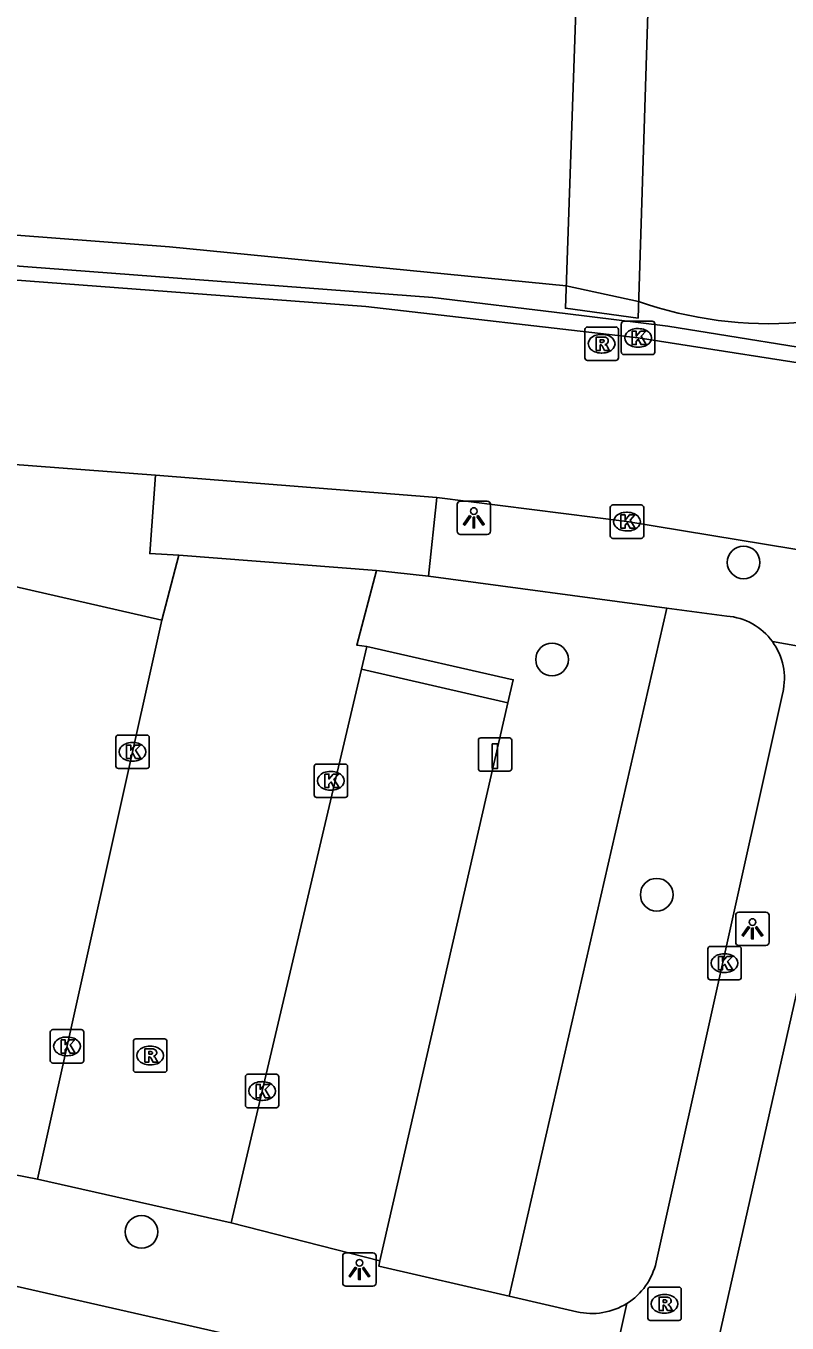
# Model space of a CAD drawing. Extents: x 163686 to 164493, y 382719 to 383870.
# Drawn here: x 164034.01 to 164056.79, y 383657.6 to 383696.44 of the extents above; entities that cross this region are included whole.
import ezdxf

# ---------------------------------------------------------------- set-up
doc = ezdxf.new("R2010")
doc.units = 0
for name, color, linetype in [('IMGEO_Boom', 7, 'Continuous'), ('IMGEO_Dek', 7, 'Continuous'), ('IMGEO_Groenvoorziening', 7, 'Continuous'), ('IMGEO_Kolk', 7, 'Continuous'), ('IMGEO_Laadpaal', 7, 'Continuous'), ('IMGEO_Lichtpunt', 7, 'Continuous'), ('IMGEO_Parkeervlak_open', 7, 'Continuous'), ('IMGEO_Rijbaan_lokaal_open', 7, 'Continuous'), ('IMGEO_Rioolput', 7, 'Continuous'), ('IMGEO_Voetpad_open', 7, 'Continuous')]:
    doc.layers.add(name, color=color, linetype=linetype)

msp = doc.modelspace()

# ---------------------------------------------------------------- linework, layer by layer
at = {"layer": 'IMGEO_Boom'}
for centre in [(164055.485, 383680.377), (164049.753, 383677.469), (164052.885, 383670.429), (164037.467, 383660.333)]:
    msp.add_circle(centre, 0.489, dxfattribs=at)
at = {"layer": 'IMGEO_Dek'}
msp.add_lwpolyline([(164052.651, 383697.773), (164050.493, 383697.767), (164050.152, 383687.984), (164052.328, 383687.689)], close=True, dxfattribs=at)
at = {"layer": 'IMGEO_Groenvoorziening'}
for points in [[(164052.345, 383688.185), (164050.175, 383688.655), (164038.308, 383689.82), (164008.862, 383692.068), (163994.067, 383693.289), (163968.93, 383694.886), (163946.267, 383696.593)], [(164053.188, 383679.011), (164048.466, 383658.409)]]:
    msp.add_lwpolyline(points, dxfattribs=at)
msp.add_arc((164056.254, 383699.389), 11.866, 250.7691, 297.7953, dxfattribs=at)
at = {"layer": 'IMGEO_Kolk'}
for p, q in [((164051.827, 383686.671), (164051.827, 383687.523)), ((164051.902, 383687.597), (164052.754, 383687.597)), ((164052.315, 383687.377), (164052.34, 383687.377)), ((164052.828, 383687.523), (164052.828, 383686.671)), ((164052.754, 383686.597), (164051.902, 383686.597)), ((164052.338, 383686.817), (164052.313, 383686.817)), ((164051.495, 383681.171), (164051.495, 383682.023)), ((164051.57, 383682.097), (164052.422, 383682.097)), ((164051.983, 383681.877), (164052.008, 383681.877)), ((164052.496, 383682.023), (164052.496, 383681.171)), ((164052.422, 383681.097), (164051.57, 383681.097)), ((164052.006, 383681.317), (164051.981, 383681.317)), ((164036.701, 383674.28), (164036.701, 383675.132)), ((164036.776, 383675.206), (164037.628, 383675.206)), ((164037.189, 383674.986), (164037.214, 383674.986)), ((164037.702, 383675.132), (164037.702, 383674.28)), ((164037.628, 383674.206), (164036.776, 383674.206)), ((164037.212, 383674.426), (164037.187, 383674.426)), ((164042.634, 383673.413), (164042.634, 383674.265)), ((164042.709, 383674.339), (164043.561, 383674.339)), ((164043.122, 383674.119), (164043.147, 383674.119)), ((164043.635, 383674.265), (164043.635, 383673.413)), ((164043.561, 383673.339), (164042.709, 383673.339)), ((164043.145, 383673.559), (164043.12, 383673.559)), ((164054.415, 383667.955), (164054.415, 383668.807)), ((164054.49, 383668.881), (164055.342, 383668.881)), ((164055.416, 383668.807), (164055.416, 383667.955)), ((164054.903, 383668.661), (164054.928, 383668.661)), ((164054.926, 383668.101), (164054.901, 383668.101)), ((164055.342, 383667.881), (164054.49, 383667.881)), ((164034.814, 383666.388), (164035.666, 383666.388)), ((164034.739, 383665.462), (164034.739, 383666.314)), ((164035.227, 383666.168), (164035.252, 383666.168)), ((164035.74, 383666.314), (164035.74, 383665.462)), ((164035.25, 383665.608), (164035.225, 383665.608)), ((164035.666, 383665.388), (164034.814, 383665.388)), ((164040.577, 383664.125), (164040.577, 383664.977)), ((164040.652, 383665.051), (164041.504, 383665.051)), ((164041.065, 383664.831), (164041.09, 383664.831)), ((164041.578, 383664.977), (164041.578, 383664.125)), ((164041.504, 383664.051), (164040.652, 383664.051)), ((164041.088, 383664.271), (164041.063, 383664.271))]:
    msp.add_line(p, q, dxfattribs=at)
for points in [[(164051.827, 383686.671), (164051.827, 383687.523)], [(164051.902, 383687.597), (164052.754, 383687.597)], [(164052.828, 383687.523), (164052.828, 383686.671)], [(164052.148, 383687.297), (164052.271, 383687.297), (164052.271, 383687.146), (164052.401, 383687.297), (164052.565, 383687.297), (164052.419, 383687.146), (164052.572, 383686.897), (164052.42, 383686.897), (164052.335, 383687.061), (164052.271, 383686.994), (164052.271, 383686.897), (164052.148, 383686.897), (164052.148, 383687.297)], [(164052.754, 383686.597), (164051.902, 383686.597)], [(164051.495, 383681.171), (164051.495, 383682.023)], [(164051.57, 383682.097), (164052.422, 383682.097)], [(164052.496, 383682.023), (164052.496, 383681.171)], [(164051.816, 383681.797), (164051.939, 383681.797), (164051.939, 383681.646), (164052.069, 383681.797), (164052.233, 383681.797), (164052.087, 383681.646), (164052.24, 383681.397), (164052.088, 383681.397), (164052.003, 383681.561), (164051.939, 383681.494), (164051.939, 383681.397), (164051.816, 383681.397), (164051.816, 383681.797)], [(164052.422, 383681.097), (164051.57, 383681.097)], [(164036.701, 383674.28), (164036.701, 383675.132)], [(164036.776, 383675.206), (164037.628, 383675.206)], [(164037.022, 383674.906), (164037.145, 383674.906), (164037.145, 383674.755), (164037.275, 383674.906), (164037.439, 383674.906), (164037.293, 383674.755), (164037.446, 383674.506), (164037.294, 383674.506), (164037.209, 383674.67), (164037.145, 383674.603), (164037.145, 383674.506), (164037.022, 383674.506), (164037.022, 383674.906)], [(164037.702, 383675.132), (164037.702, 383674.28)], [(164037.628, 383674.206), (164036.776, 383674.206)], [(164042.634, 383673.413), (164042.634, 383674.265)], [(164042.709, 383674.339), (164043.561, 383674.339)], [(164043.635, 383674.265), (164043.635, 383673.413)], [(164042.955, 383674.039), (164043.078, 383674.039), (164043.078, 383673.888), (164043.208, 383674.039), (164043.372, 383674.039), (164043.226, 383673.888), (164043.379, 383673.639), (164043.227, 383673.639), (164043.142, 383673.803), (164043.078, 383673.736), (164043.078, 383673.639), (164042.955, 383673.639), (164042.955, 383674.039)], [(164043.561, 383673.339), (164042.709, 383673.339)], [(164054.415, 383667.955), (164054.415, 383668.807)], [(164054.49, 383668.881), (164055.342, 383668.881)], [(164055.416, 383668.807), (164055.416, 383667.955)], [(164054.736, 383668.581), (164054.859, 383668.581), (164054.859, 383668.43), (164054.989, 383668.581), (164055.153, 383668.581), (164055.007, 383668.43), (164055.16, 383668.181), (164055.008, 383668.181), (164054.923, 383668.345), (164054.859, 383668.278), (164054.859, 383668.181), (164054.736, 383668.181), (164054.736, 383668.581)], [(164055.342, 383667.881), (164054.49, 383667.881)], [(164034.814, 383666.388), (164035.666, 383666.388)], [(164034.739, 383665.462), (164034.739, 383666.314)], [(164035.06, 383666.088), (164035.183, 383666.088), (164035.183, 383665.937), (164035.313, 383666.088), (164035.477, 383666.088), (164035.331, 383665.937), (164035.484, 383665.688), (164035.332, 383665.688), (164035.247, 383665.852), (164035.183, 383665.785), (164035.183, 383665.688), (164035.06, 383665.688), (164035.06, 383666.088)], [(164035.74, 383666.314), (164035.74, 383665.462)], [(164035.666, 383665.388), (164034.814, 383665.388)], [(164040.577, 383664.125), (164040.577, 383664.977)], [(164040.652, 383665.051), (164041.504, 383665.051)], [(164041.578, 383664.977), (164041.578, 383664.125)], [(164040.898, 383664.751), (164041.021, 383664.751), (164041.021, 383664.6), (164041.151, 383664.751), (164041.315, 383664.751), (164041.169, 383664.6), (164041.322, 383664.351), (164041.17, 383664.351), (164041.085, 383664.515), (164041.021, 383664.448), (164041.021, 383664.351), (164040.898, 383664.351), (164040.898, 383664.751)], [(164041.504, 383664.051), (164040.652, 383664.051)]]:
    msp.add_lwpolyline(points, dxfattribs=at)
for centre, start, end in [((164051.904, 383687.521), 91.552, 178.448), ((164051.904, 383687.521), 91.552, 178.448), ((164052.752, 383687.521), 1.552, 88.448), ((164052.752, 383687.521), 1.552, 88.448), ((164051.904, 383686.673), 181.552, 268.448), ((164051.904, 383686.673), 181.552, 268.448), ((164052.752, 383686.673), 271.552, 358.448), ((164052.752, 383686.673), 271.552, 358.448), ((164051.572, 383682.021), 91.552, 178.448), ((164051.572, 383682.021), 91.552, 178.448), ((164052.42, 383682.021), 1.552, 88.448), ((164052.42, 383682.021), 1.552, 88.448), ((164051.572, 383681.173), 181.552, 268.448), ((164051.572, 383681.173), 181.552, 268.448), ((164052.42, 383681.173), 271.552, 358.448), ((164052.42, 383681.173), 271.552, 358.448), ((164036.778, 383675.13), 91.552, 178.448), ((164036.778, 383675.13), 91.552, 178.448), ((164037.626, 383675.13), 1.552, 88.448), ((164037.626, 383675.13), 1.552, 88.448), ((164036.778, 383674.282), 181.552, 268.448), ((164036.778, 383674.282), 181.552, 268.448), ((164037.626, 383674.282), 271.552, 358.448), ((164037.626, 383674.282), 271.552, 358.448), ((164042.711, 383674.263), 91.552, 178.448), ((164042.711, 383674.263), 91.552, 178.448), ((164043.559, 383674.263), 1.552, 88.448), ((164043.559, 383674.263), 1.552, 88.448), ((164042.711, 383673.415), 181.552, 268.448), ((164042.711, 383673.415), 181.552, 268.448), ((164043.559, 383673.415), 271.552, 358.448), ((164043.559, 383673.415), 271.552, 358.448), ((164054.492, 383668.805), 91.552, 178.448), ((164054.492, 383668.805), 91.552, 178.448), ((164055.34, 383668.805), 1.552, 88.448), ((164055.34, 383668.805), 1.552, 88.448), ((164054.492, 383667.957), 181.552, 268.448), ((164054.492, 383667.957), 181.552, 268.448), ((164055.34, 383667.957), 271.552, 358.448), ((164055.34, 383667.957), 271.552, 358.448), ((164034.816, 383666.312), 91.552, 178.448), ((164034.816, 383666.312), 91.552, 178.448), ((164035.664, 383666.312), 1.552, 88.448), ((164035.664, 383666.312), 1.552, 88.448), ((164034.816, 383665.464), 181.552, 268.448), ((164034.816, 383665.464), 181.552, 268.448), ((164035.664, 383665.464), 271.552, 358.448), ((164035.664, 383665.464), 271.552, 358.448), ((164040.654, 383664.975), 91.552, 178.448), ((164040.654, 383664.975), 91.552, 178.448), ((164041.502, 383664.975), 1.552, 88.448), ((164041.502, 383664.975), 1.552, 88.448), ((164040.654, 383664.127), 181.552, 268.448), ((164040.654, 383664.127), 181.552, 268.448), ((164041.502, 383664.127), 271.552, 358.448), ((164041.502, 383664.127), 271.552, 358.448)]:
    msp.add_arc(centre, 0.0765, start, end, dxfattribs=at)
for centre, major_axis, ratio, start_param, end_param in [((164052.314, 383687.097), (-0.387, 0.002), 0.722429, 4.712389, 7.853982), ((164052.339, 383687.097), (-0.39, 0.002), 0.717154, 1.570796, 4.712389), ((164051.982, 383681.597), (-0.387, 0.002), 0.722429, 4.712389, 7.853982), ((164052.007, 383681.597), (-0.39, 0.002), 0.717154, 1.570796, 4.712389), ((164037.188, 383674.706), (-0.387, 0.002), 0.722429, 4.712389, 7.853982), ((164037.213, 383674.706), (-0.39, 0.002), 0.717154, 1.570796, 4.712389), ((164043.121, 383673.839), (-0.387, 0.002), 0.722429, 4.712389, 7.853982), ((164043.146, 383673.839), (-0.39, 0.002), 0.717154, 1.570796, 4.712389), ((164054.902, 383668.381), (-0.387, 0.002), 0.722429, 4.712389, 7.853982), ((164054.927, 383668.381), (-0.39, 0.002), 0.717154, 1.570796, 4.712389), ((164035.226, 383665.888), (-0.387, 0.002), 0.722429, 4.712389, 7.853982), ((164035.251, 383665.888), (-0.39, 0.002), 0.717154, 1.570796, 4.712389), ((164041.064, 383664.551), (-0.387, 0.002), 0.722429, 4.712389, 7.853982), ((164041.089, 383664.551), (-0.39, 0.002), 0.717154, 1.570796, 4.712389)]:
    msp.add_ellipse(centre, major_axis=major_axis, ratio=ratio, start_param=start_param, end_param=end_param, dxfattribs=at)
at = {"layer": 'IMGEO_Laadpaal'}
for p, q in [((164047.548, 383675.043), (164047.548, 383674.202)), ((164047.548, 383675.043), (164047.548, 383674.202)), ((164048.464, 383675.127), (164047.623, 383675.127)), ((164048.464, 383675.127), (164047.623, 383675.127)), ((164048.548, 383674.211), (164048.548, 383675.052)), ((164048.548, 383674.211), (164048.548, 383675.052)), ((164047.632, 383674.127), (164048.473, 383674.127)), ((164047.632, 383674.127), (164048.473, 383674.127))]:
    msp.add_line(p, q, dxfattribs=at)
msp.add_lwpolyline([(164047.963, 383674.94), (164048.123, 383674.94), (164048.123, 383674.207), (164047.963, 383674.207), (164047.963, 383674.94)], dxfattribs=at)
for centre, start, end in [((164047.626, 383675.049), 92.4484, 184.2845), ((164047.626, 383675.049), 92.4484, 184.2845), ((164048.47, 383675.049), 2.4484, 94.2845), ((164048.47, 383675.049), 2.4484, 94.2845), ((164047.626, 383674.205), 182.4484, 274.2845), ((164047.626, 383674.205), 182.4484, 274.2845), ((164048.47, 383674.205), 272.4484, 4.2845), ((164048.47, 383674.205), 272.4484, 4.2845)]:
    msp.add_arc(centre, 0.0779, start, end, dxfattribs=at)
at = {"layer": 'IMGEO_Lichtpunt'}
for p, q in [((164046.914, 383682.116), (164046.914, 383681.309)), ((164046.914, 383682.116), (164046.914, 383681.309)), ((164047.816, 383682.211), (164047.008, 383682.211)), ((164047.816, 383682.211), (164047.008, 383682.211)), ((164047.91, 383681.309), (164047.91, 383682.116)), ((164047.91, 383681.309), (164047.91, 383682.116)), ((164047.008, 383681.215), (164047.816, 383681.215)), ((164047.008, 383681.215), (164047.816, 383681.215)), ((164056.153, 383669.907), (164055.345, 383669.907)), ((164056.153, 383669.907), (164055.345, 383669.907)), ((164055.251, 383669.812), (164055.251, 383669.005)), ((164055.251, 383669.812), (164055.251, 383669.005)), ((164056.247, 383669.005), (164056.247, 383669.812)), ((164056.247, 383669.005), (164056.247, 383669.812)), ((164055.345, 383668.911), (164056.153, 383668.911)), ((164055.345, 383668.911), (164056.153, 383668.911)), ((164043.491, 383659.612), (164043.491, 383658.805)), ((164043.491, 383659.612), (164043.491, 383658.805)), ((164044.393, 383659.707), (164043.585, 383659.707)), ((164044.393, 383659.707), (164043.585, 383659.707)), ((164044.487, 383658.805), (164044.487, 383659.612)), ((164044.487, 383658.805), (164044.487, 383659.612)), ((164043.585, 383658.711), (164044.393, 383658.711)), ((164043.585, 383658.711), (164044.393, 383658.711))]:
    msp.add_line(p, q, dxfattribs=at)
for points in [[(164047.288, 383681.78), (164047.327, 383681.752), (164047.139, 383681.49), (164047.101, 383681.517), (164047.288, 383681.78)], [(164047.39, 383681.732), (164047.437, 383681.732), (164047.437, 383681.41), (164047.39, 383681.41), (164047.39, 383681.732)], [(164047.5, 383681.752), (164047.538, 383681.779), (164047.725, 383681.517), (164047.686, 383681.489), (164047.5, 383681.752)], [(164055.625, 383669.476), (164055.664, 383669.448), (164055.476, 383669.186), (164055.438, 383669.213), (164055.625, 383669.476)], [(164055.837, 383669.448), (164055.875, 383669.475), (164056.062, 383669.213), (164056.023, 383669.185), (164055.837, 383669.448)], [(164055.727, 383669.428), (164055.774, 383669.428), (164055.774, 383669.106), (164055.727, 383669.106), (164055.727, 383669.428)], [(164043.865, 383659.276), (164043.904, 383659.248), (164043.716, 383658.986), (164043.678, 383659.013), (164043.865, 383659.276)], [(164043.967, 383659.228), (164044.014, 383659.228), (164044.014, 383658.906), (164043.967, 383658.906), (164043.967, 383659.228)], [(164044.077, 383659.248), (164044.115, 383659.275), (164044.302, 383659.013), (164044.263, 383658.985), (164044.077, 383659.248)]]:
    msp.add_lwpolyline(points, dxfattribs=at)
for centre in [(164047.413, 383681.914), (164055.75, 383669.61), (164043.99, 383659.41)]:
    msp.add_circle(centre, 0.0994, dxfattribs=at)
for centre, start, end in [((164047.008, 383682.116), 90, 180), ((164047.008, 383682.116), 90, 180), ((164047.816, 383682.116), 0, 90), ((164047.816, 383682.116), 0, 90), ((164047.008, 383681.309), 180, 270), ((164047.008, 383681.309), 180, 270), ((164047.816, 383681.309), 270, 0), ((164047.816, 383681.309), 270, 360), ((164055.345, 383669.812), 90, 180), ((164055.345, 383669.812), 90, 180), ((164056.153, 383669.812), 0, 90), ((164056.153, 383669.812), 0, 90), ((164055.345, 383669.005), 180, 270), ((164055.345, 383669.005), 180, 270), ((164056.153, 383669.005), 270, 0), ((164056.153, 383669.005), 270, 360), ((164043.585, 383659.612), 90, 180), ((164043.585, 383659.612), 90, 180), ((164044.393, 383659.612), 0, 90), ((164044.393, 383659.612), 0, 90), ((164043.585, 383658.805), 180, 270), ((164043.585, 383658.805), 180, 270), ((164044.393, 383658.805), 270, 0), ((164044.393, 383658.805), 270, 360)]:
    msp.add_arc(centre, 0.0946, start, end, dxfattribs=at)
at = {"layer": 'IMGEO_Parkeervlak_open'}
msp.add_lwpolyline([(164044.604, 383659.469), (164048.433, 383676.174)], dxfattribs=at)
at = {"layer": 'IMGEO_Rijbaan_lokaal_open'}
for points in [[(164022.242, 383689.694), (164044.177, 383688.038), (164052.328, 383687.097), (164058.842, 383686.082), (164064.706, 383684.963), (164070.503, 383683.65), (164078.486, 383681.595), (164085.194, 383679.443), (164091.011, 383677.316), (164096.777, 383675.011)], [(164037.891, 383682.992), (164021.843, 383684.203)], [(164037.891, 383682.992), (164037.713, 383680.639), (164038.583, 383680.59)], [(164046.308, 383682.319), (164037.891, 383682.992)], [(164046.308, 383682.319), (164046.052, 383679.965)], [(164061.141, 383680.092), (164051.996, 383681.597), (164046.308, 383682.319)], [(164038.583, 383680.59), (164038.08, 383678.644)], [(164038.583, 383680.59), (164044.496, 383680.134)], [(164044.214, 383677.855), (164043.91, 383677.899), (164044.496, 383680.134)], [(164044.496, 383680.134), (164046.052, 383679.965)], [(164038.08, 383678.644), (164034.358, 383661.915)], [(164044.054, 383677.176), (164044.214, 383677.855)], [(164040.147, 383660.606), (164044.054, 383677.176)], [(164040.147, 383660.606), (164034.358, 383661.915)]]:
    msp.add_lwpolyline(points, dxfattribs=at)
at = {"layer": 'IMGEO_Rioolput'}
for p, q in [((164050.737, 383686.498), (164050.737, 383687.35)), ((164050.812, 383687.424), (164051.664, 383687.424)), ((164051.738, 383687.35), (164051.738, 383686.498)), ((164051.225, 383687.204), (164051.25, 383687.204)), ((164051.248, 383686.644), (164051.223, 383686.644)), ((164051.664, 383686.424), (164050.812, 383686.424)), ((164037.227, 383665.186), (164037.227, 383666.038)), ((164037.302, 383666.112), (164038.154, 383666.112)), ((164038.228, 383666.038), (164038.228, 383665.186)), ((164037.715, 383665.892), (164037.74, 383665.892)), ((164037.738, 383665.332), (164037.713, 383665.332)), ((164038.154, 383665.112), (164037.302, 383665.112)), ((164052.619, 383657.754), (164052.619, 383658.606)), ((164052.694, 383658.68), (164053.546, 383658.68)), ((164053.62, 383658.606), (164053.62, 383657.754)), ((164053.107, 383658.46), (164053.132, 383658.46)), ((164053.13, 383657.9), (164053.105, 383657.9)), ((164053.546, 383657.68), (164052.694, 383657.68))]:
    msp.add_line(p, q, dxfattribs=at)
for points in [[(164050.737, 383686.498), (164050.737, 383687.35)], [(164050.812, 383687.424), (164051.664, 383687.424)], [(164051.738, 383687.35), (164051.738, 383686.498)], [(164051.326, 383687.122), (164051.074, 383687.124), (164051.074, 383686.724)], [(164051.252, 383687.043), (164051.198, 383687.043), (164051.198, 383686.962)], [(164051.198, 383686.962), (164051.25, 383686.962)], [(164051.074, 383686.724), (164051.198, 383686.724), (164051.198, 383686.886), (164051.209, 383686.886)], [(164051.256, 383686.857), (164051.327, 383686.724), (164051.467, 383686.724), (164051.402, 383686.85)], [(164051.664, 383686.424), (164050.812, 383686.424)], [(164037.227, 383665.186), (164037.227, 383666.038)], [(164037.302, 383666.112), (164038.154, 383666.112)], [(164038.228, 383666.038), (164038.228, 383665.186)], [(164037.816, 383665.81), (164037.564, 383665.812), (164037.564, 383665.412)], [(164037.564, 383665.412), (164037.688, 383665.412), (164037.688, 383665.574), (164037.699, 383665.574)], [(164037.742, 383665.731), (164037.688, 383665.731), (164037.688, 383665.65)], [(164037.688, 383665.65), (164037.74, 383665.65)], [(164037.746, 383665.545), (164037.817, 383665.412), (164037.957, 383665.412), (164037.892, 383665.538)], [(164038.154, 383665.112), (164037.302, 383665.112)], [(164052.619, 383657.754), (164052.619, 383658.606)], [(164052.694, 383658.68), (164053.546, 383658.68)], [(164053.62, 383658.606), (164053.62, 383657.754)], [(164053.208, 383658.378), (164052.956, 383658.38), (164052.956, 383657.98)], [(164053.134, 383658.299), (164053.08, 383658.299), (164053.08, 383658.218)], [(164053.08, 383658.218), (164053.132, 383658.218)], [(164052.956, 383657.98), (164053.08, 383657.98), (164053.08, 383658.142), (164053.091, 383658.142)], [(164053.138, 383658.113), (164053.209, 383657.98), (164053.349, 383657.98), (164053.284, 383658.106)], [(164053.546, 383657.68), (164052.694, 383657.68)]]:
    msp.add_lwpolyline(points, dxfattribs=at)
for centre, radius, start, end in [((164050.814, 383687.348), 0.0765, 91.552, 178.448), ((164050.814, 383687.348), 0.0765, 91.552, 178.448), ((164051.662, 383687.348), 0.0765, 1.552, 88.448), ((164051.662, 383687.348), 0.0765, 1.552, 88.448), ((164051.234, 383687.151), 0.19, 274.7715, 282.9687), ((164051.258, 383686.947), 0.0964, 77.0061, 93.1865), ((164051.272, 383687.004), 0.0378, 276.6634, 79.6772), ((164051.325, 383687.012), 0.109, 350.3612, 89.416), ((164051.323, 383687.012), 0.112, 277.5842, 350.9817), ((164051.208, 383686.833), 0.0533, 26.0293, 88.6989), ((164051.307, 383686.797), 0.108, 29.5134, 73.7905), ((164050.814, 383686.5), 0.0765, 181.552, 268.448), ((164050.814, 383686.5), 0.0765, 181.552, 268.448), ((164051.662, 383686.5), 0.0765, 271.552, 358.448), ((164051.662, 383686.5), 0.0765, 271.552, 358.448), ((164037.304, 383666.036), 0.0765, 91.552, 178.448), ((164037.304, 383666.036), 0.0765, 91.552, 178.448), ((164038.152, 383666.036), 0.0765, 1.552, 88.448), ((164038.152, 383666.036), 0.0765, 1.552, 88.448), ((164037.698, 383665.521), 0.0533, 26.0293, 88.6989), ((164037.724, 383665.839), 0.19, 274.7715, 282.9687), ((164037.748, 383665.635), 0.0964, 77.0061, 93.1865), ((164037.762, 383665.692), 0.0378, 276.6634, 79.6772), ((164037.815, 383665.7), 0.109, 350.3612, 89.416), ((164037.813, 383665.7), 0.112, 277.5842, 350.9817), ((164037.797, 383665.485), 0.108, 29.5134, 73.7905), ((164037.304, 383665.188), 0.0765, 181.552, 268.448), ((164037.304, 383665.188), 0.0765, 181.552, 268.448), ((164038.152, 383665.188), 0.0765, 271.552, 358.448), ((164038.152, 383665.188), 0.0765, 271.552, 358.448), ((164052.696, 383658.604), 0.0765, 91.552, 178.448), ((164052.696, 383658.604), 0.0765, 91.552, 178.448), ((164053.544, 383658.604), 0.0765, 1.552, 88.448), ((164053.544, 383658.604), 0.0765, 1.552, 88.448), ((164053.116, 383658.407), 0.19, 274.7715, 282.9687), ((164053.14, 383658.203), 0.0964, 77.0061, 93.1865), ((164053.154, 383658.26), 0.0378, 276.6634, 79.6772), ((164053.207, 383658.268), 0.109, 350.3612, 89.416), ((164053.205, 383658.268), 0.112, 277.5842, 350.9817), ((164053.09, 383658.089), 0.0533, 26.0293, 88.6989), ((164053.189, 383658.053), 0.108, 29.5134, 73.7905), ((164052.696, 383657.756), 0.0765, 181.552, 268.448), ((164052.696, 383657.756), 0.0765, 181.552, 268.448), ((164053.544, 383657.756), 0.0765, 271.552, 358.448), ((164053.544, 383657.756), 0.0765, 271.552, 358.448)]:
    msp.add_arc(centre, radius, start, end, dxfattribs=at)
for centre, major_axis, ratio, start_param, end_param in [((164051.224, 383686.924), (-0.387, 0.002), 0.722429, 4.712389, 7.853982), ((164051.249, 383686.924), (-0.39, 0.002), 0.717154, 1.570796, 4.712389), ((164037.714, 383665.612), (-0.387, 0.002), 0.722429, 4.712389, 7.853982), ((164037.739, 383665.612), (-0.39, 0.002), 0.717154, 1.570796, 4.712389), ((164053.106, 383658.18), (-0.387, 0.002), 0.722429, 4.712389, 7.853982), ((164053.131, 383658.18), (-0.39, 0.002), 0.717154, 1.570796, 4.712389)]:
    msp.add_ellipse(centre, major_axis=major_axis, ratio=ratio, start_param=start_param, end_param=end_param, dxfattribs=at)
at = {"layer": 'IMGEO_Voetpad_open'}
for points in [[(163866.42, 383701.245), (163871.92, 383701.321), (163875.92, 383701.182), (164008.37, 383691.171), (164046.19, 383688.306), (164050.148, 383687.824), (164053.221, 383687.449), (164058.911, 383686.529), (164059.047, 383686.503), (164061.457, 383686.045), (164064.777, 383685.414), (164071.947, 383683.775), (164078.624, 383682.014), (164085.415, 383679.853), (164091.677, 383677.545), (164096.987, 383675.416), (164101.436, 383673.47), (164106.164, 383671.225), (164111.467, 383668.491), (164115.315, 383666.393), (164116.361, 383665.823)], [(164052.651, 383697.773), (164050.493, 383697.767), (164050.152, 383687.984), (164052.328, 383687.689), (164052.651, 383697.773)], [(164046.052, 383679.965), (164053.188, 383679.011)], [(164033.676, 383679.659), (164038.08, 383678.644)], [(164053.188, 383679.011), (164054.985, 383678.771)], [(164056.346, 383678.007), (164059.965, 383677.363)], [(164048.433, 383676.174), (164048.591, 383676.864), (164044.214, 383677.855)], [(164048.433, 383676.174), (164044.054, 383677.176)], [(164056.659, 383676.477), (164052.87, 383659.426)], [(164059.025, 383676.133), (164047.528, 383625.193)], [(164003.402, 383665.596), (164050.079, 383654.983)], [(164034.358, 383661.915), (164029.873, 383662.784)], [(164044.604, 383659.469), (164040.147, 383660.606)], [(164048.466, 383658.409), (164044.568, 383659.31), (164044.604, 383659.469)], [(164048.466, 383658.409), (164050.498, 383657.94)], [(164051.992, 383658.191), (164051.114, 383654.25)]]:
    msp.add_lwpolyline(points, dxfattribs=at)
for centre, radius, start, end in [((164054.83, 383676.901), 1.877, 36.1234, 85.2611), ((164054.828, 383676.899), 1.879, 347.006, 36.1176), ((164050.943, 383659.866), 1.977, 302.0545, 347.1251), ((164050.942, 383659.87), 1.98, 257.0486, 302.0253)]:
    msp.add_arc(centre, radius, start, end, dxfattribs=at)

doc.saveas('drawing.dxf')
